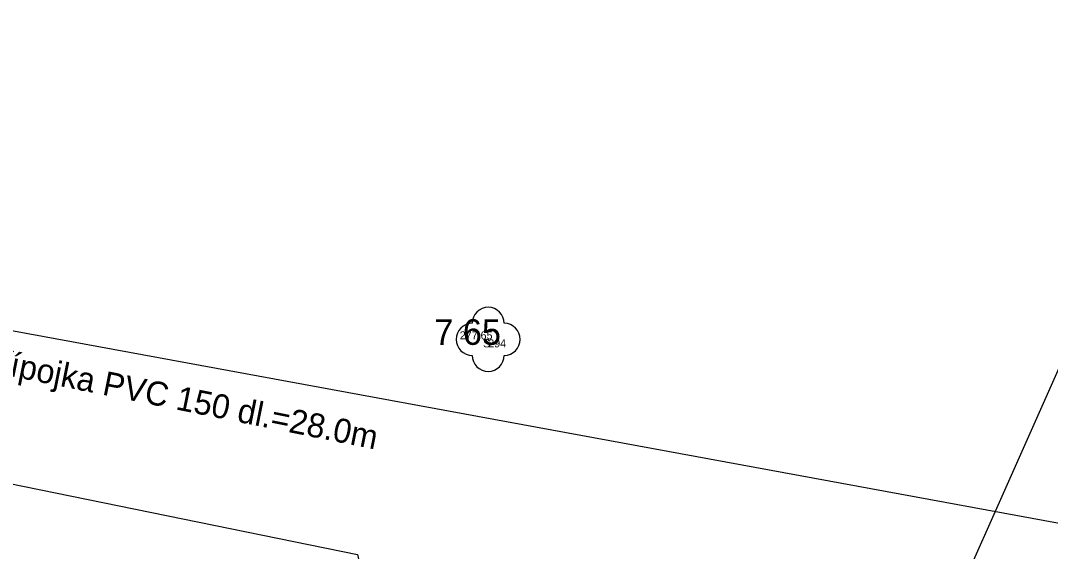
# Model space of a CAD drawing. Extents: x -601602 to -600882, y -1162594 to -1161950.
# Drawn here: x -601210.51 to -601194.43, y -1162073.37 to -1162065.09 of the extents above; entities that cross this region are included whole.
import ezdxf

# ---------------------------------------------------------------- set-up
doc = ezdxf.new("R2010")
doc.units = 0
for name, color, linetype in [('BODY', 7, 'Continuous'), ('BODY_CISLA', 7, 'Continuous'), ('BODY_KODY', 7, 'Continuous'), ('BODY_VYSKY_CELE', 7, 'Continuous'), ('G_ZELEN', 7, 'Continuous'), ('H_KOTY_VYSKOVE', 7, 'Continuous'), ('IS_KAN_SPLASKOVA', 7, 'Continuous'), ('IS_PLYNOVOD', 7, 'Continuous'), ('IS_VO', 7, 'Continuous')]:
    doc.layers.add(name, color=color, linetype=linetype)

# ---------------------------------------------------------------- blocks, each defined once
blk = doc.blocks.new('POINT_DISPLAY')
blk.add_line((0, 0), (0, 0))

msp = doc.modelspace()

# ---------------------------------------------------------------- linework, layer by layer
at = {"layer": 'G_ZELEN'}
msp.add_circle((-601203.21, -1162070.06), 0.00025, dxfattribs=at)
for centre, start, end in [((-601203.21, -1162069.81), 0, 180), ((-601203.46, -1162070.06), 90, 270), ((-601202.96, -1162070.06), 270, 90), ((-601203.21, -1162070.31), 180, 360)]:
    msp.add_arc(centre, 0.25, start, end, dxfattribs=at)
at = {"layer": 'IS_KAN_SPLASKOVA'}
msp.add_lwpolyline([(-601193.603, -1162074.095), (-601192.9, -1162073.189), (-601219.294, -1162068.342)], dxfattribs=at)
at = {"layer": 'IS_PLYNOVOD'}
msp.add_lwpolyline([(-601188.62, -1162054.28), (-601187.94, -1162056.22), (-601196.32, -1162075.05)], dxfattribs=at)
at = {"layer": 'IS_VO'}
msp.add_lwpolyline([(-601221, -1162071.19), (-601220.94, -1162070.52), (-601220.15, -1162070.38), (-601205.25, -1162073.42), (-601205.07, -1162074.26), (-601204.715, -1162073.536), (-601188.58, -1162077.04), (-601188.36, -1162077.39), (-601188.09, -1162077.11), (-601183.9, -1162077.71), (-601173.92, -1162080.34), (-601173.63, -1162080.41), (-601159.1, -1162083.69), (-601159.12, -1162084.51), (-601158.666, -1162083.84), (-601145.3, -1162088.52)], dxfattribs=at)

# ---------------------------------------------------------------- block references
at = {"layer": 'BODY'}
msp.add_blockref('POINT_DISPLAY', (-601203.21, -1162070.06), dxfattribs=at)

# ---------------------------------------------------------------- texts
at = {"layer": 'BODY_CISLA'}
msp.add_text('294', height=0.125, dxfattribs=at).set_placement((-601203.21, -1162070.185))
at = {"layer": 'BODY_KODY'}
msp.add_text('S', height=0.125, dxfattribs=at).set_placement((-601203.291, -1162070.185))
at = {"layer": 'BODY_VYSKY_CELE'}
msp.add_text('277.65 ', height=0.125, dxfattribs=at).set_placement((-601203.655, -1162070.06))
at = {"layer": 'H_KOTY_VYSKOVE'}
msp.add_text(' 7 65', height=0.4, dxfattribs=at).set_placement((-601204.201, -1162070.146))
at = {"layer": 'IS_KAN_SPLASKOVA'}
msp.add_text('přípojka PVC 150 dl.=28.0m', height=0.375, rotation=348.6428, dxfattribs=at).set_placement((-601211.139, -1162070.542))

doc.saveas('drawing.dxf')
